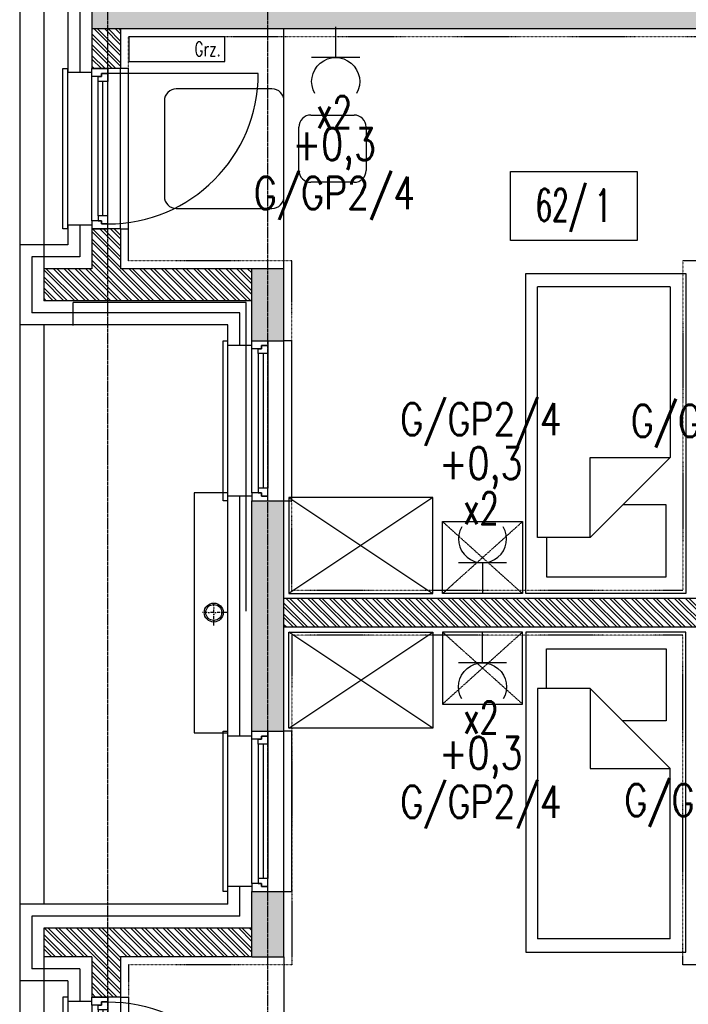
# Model space of a CAD drawing. Extents: x -7228 to 74941, y -112898 to 85621.
# Tile 442 of 635: x 54803 to 55220, y 37447 to 38062. Entities that reach past the tile are written whole.
import ezdxf
from ezdxf.enums import TextEntityAlignment as Align

# ---------------------------------------------------------------- set-up
doc = ezdxf.new("R2010")
doc.units = 0
for name, pattern in [('CENTER', [2, 1.25, -0.25, 0.25, -0.25]), ('DASHDOT', [1, 0.5, -0.25, 0, -0.25]), ('DASHED2', [0.375, 0.25, -0.125]), ('DIVIDE', [31.75, 12.7, -6.35, 0, -6.35, 0, -6.35])]:
    doc.linetypes.add(name, pattern=pattern)
doc.layers.get('0').update_dxf_attribs({"color": 101, "linetype": 'CONTINUOUS'})
for name, color, linetype in [('E35', 6, 'CONTINUOUS'), ('E50', 3, 'CONTINUOUS'), ('Ins-co', 2, 'CONTINUOUS'), ('Mkd-piony', 86, 'CONTINUOUS'), ('Mw-rury', 160, 'CONTINUOUS'), ('Okn---okna', 5, 'CONTINUOUS'), ('Opis-pom', 6, 'CONTINUOUS'), ('Opis_pom_ramka', 6, 'CONTINUOUS'), ('Os-osie glowne', 1, 'CENTER'), ('Pzt-chodniki', 8, 'CONTINUOUS'), ('Sc-beton', 7, 'CONTINUOUS'), ('Sc-beton-hatch', 86, 'CONTINUOUS'), ('Sc-cegla pustak', 42, 'CONTINUOUS'), ('Sc-cegla pustak-hatch', 8, 'CONTINUOUS'), ('Sc-drewno', 22, 'CONTINUOUS'), ('Sc-izolacja term-styropian', 151, 'STYROPIAN-KA'), ('Suf-widok', 8, 'CONTINUOUS'), ('W-idok nad', 5, 'DASHED2'), ('Wyp-meble', 155, 'CONTINUOUS')]:
    doc.layers.add(name, color=color, linetype=linetype)
doc.styles.add('KA wymiar', font='romans.shx', dxfattribs={"width": 0.6})
doc.styles.add('ROMANS', font='romans', dxfattribs={"width": 0.85})
doc.linetypes.add('BATTING', pattern='A,0.0001,-0.1,[134,ltypeshp.shx,S=0.1,R=0,X=-0.1,Y=0],-0.2,[134,ltypeshp.shx,S=0.1,R=180,X=0.1,Y=0],-0.1', length=0.4001)
doc.linetypes.add('STYROPIAN-KA', pattern='A,0.0001,-0.1,[135,ltypeshp.shx,S=0.1,R=0,X=-0.1,Y=0],0,[135,ltypeshp.shx,S=0.1,R=180,X=0.1,Y=0],-0.1', length=0.2001)

# ---------------------------------------------------------------- blocks, each defined once
blk = doc.blocks.new('_0630_stolik_wyposazenie')
for p, q in [((-7.47, 37.33), (-67.2, 37.33)), ((-74.67, 29.87), (-74.67, -29.87)), ((0, -29.87), (0, 29.87)), ((-118.53, 21), (-91.47, 21)), ((-126, -13.53), (-126, 13.53)), ((-84, 13.53), (-84, -13.53)), ((-91.47, -21), (-118.53, -21)), ((-67.2, -37.33), (-7.47, -37.33))]:
    blk.add_line(p, q)
for centre, start, end in [((-67.2, 29.87), 90, 180), ((-7.47, 29.87), 0, 90), ((-118.53, 13.53), 90, 180), ((-91.47, 13.53), 0, 90), ((-118.53, -13.53), 180, 270), ((-91.47, -13.53), 270, 0), ((-67.2, -29.87), 180, 270), ((-7.47, -29.87), 270, 0)]:
    blk.add_arc(centre, 7.47, start, end)
blk = doc.blocks.new('loz033')
blk.add_lwpolyline([(0, 200), (100, 200), (100, 0), (0, 0)], close=True)
for points in [[(86.95, 164.84), (86.95, 189.43), (12.36, 189.43), (12.36, 144.44), (39.36, 144.44)], [(9.76, 114.84), (59.76, 164.84)], [(59.76, 164.84), (59.76, 114.84), (9.76, 114.84)], [(59.76, 164.84), (92.64, 164.84), (92.64, 8.3)], [(9.76, 8.3), (9.76, 114.84)], [(9.76, 8.3), (92.64, 8.3)]]:
    blk.add_lwpolyline(points)
blk = doc.blocks.new('_0630_szafa_1os')
blk.add_lwpolyline([(-90, 0), (-90, -60), (0, -60), (0, 0)], close=True)
for points in [[(-90, 0), (0, -60)], [(0, 0), (-90, -60)]]:
    blk.add_lwpolyline(points)
blk = doc.blocks.new('_szafka_nocna')
blk.add_lwpolyline([(-25, 0), (25, 0), (25, -45), (-25, -45)], close=True)
at = {"linetype": 'DASHED2'}
for points in [[(25, 0), (-25, -45)], [(-25, 0), (25, -45)]]:
    blk.add_lwpolyline(points, dxfattribs=at)
blk = doc.blocks.new('_gkdfjhk')
at = {"linetype": 'DASHED2'}
for p, q in [((-15, -100), (-15, 0)), ((18, -100), (18, 0))]:
    blk.add_line(p, q, dxfattribs=at)
for p, q in [((0, -95), (0, -5)), ((104, -3), (10, -3)), ((4, -92), (4, -8)), ((7, -92), (7, -8)), ((10, -92), (10, -8))]:
    blk.add_line(p, q)
for points in [[(-15, -100), (-18, -100), (-18, 0), (-15, 0)], [(18, -100), (23, -100), (23, 0), (18, 0)]]:
    blk.add_lwpolyline(points)
for points in [[(0, -5), (0, 0), (10, 0), (10, -3), (6, -3), (6, -5)], [(4, -8), (4, -5), (6, -5), (6, -3), (10, -3), (10, -5), (10, -8)], [(4, -92), (4, -95), (6, -95), (6, -97), (10, -97), (10, -95), (10, -92)], [(0, -95), (0, -100), (10, -100), (10, -97), (6, -97), (6, -95)]]:
    blk.add_lwpolyline(points, close=True)
blk.add_arc((10, -3), 94, 270, 0)
blk = doc.blocks.new('_nfkdshfkdhgg')
for p, q in [((-28, -100), (-28, 0)), ((-28, 0), (-25, 0)), ((15, 0), (10, 0)), ((15, -100), (15, 0)), ((-10, -95), (-10, -5)), ((-6, -8), (-6, -92)), ((-3, -8), (-3, -92)), ((0, -8), (0, -92)), ((-25, -100), (-28, -100)), ((10, -100), (15, -100))]:
    blk.add_line(p, q)
at = {"linetype": 'DASHED2'}
for p, q in [((-25, -100), (-25, 0)), ((10, -100), (10, 0))]:
    blk.add_line(p, q, dxfattribs=at)
for points in [[(-10, -5), (-10, 0), (0, 0), (0, -3), (-4, -3), (-4, -5)], [(-6, -8), (-6, -5), (-4, -5), (-4, -3), (0, -3), (0, -5), (0, -8)], [(-6, -92), (-6, -95), (-4, -95), (-4, -97), (0, -97), (0, -95), (0, -92)], [(-10, -95), (-10, -100), (0, -100), (0, -97), (-4, -97), (-4, -95)]]:
    blk.add_lwpolyline(points, close=True)
blk = doc.blocks.new('_opis_pom_metka')
at = {"layer": 'Opis_pom_ramka'}
blk.add_lwpolyline([(-33.13, 0), (32.87, 0), (32.87, -36), (-33.13, -36)], close=True, dxfattribs=at)
at = {"style": 'KA wymiar', "width": 0.6}
blk.add_attdef('KO/', text='', height=16.8, dxfattribs=at).set_placement((3.45, -25.87), align=Align.RIGHT)
blk.add_attdef('NR', (3.8, -26.16), '', height=16.8, dxfattribs=at)
blk = doc.blocks.new('rs75')
at = {"layer": 'Mkd-piony', "color": 251, "linetype": 'DASHDOT', "ltscale": 3}
for p, q in [((4236.28, -1401.66), (4236.28, -1389.4)), ((4242.42, -1395.53), (4230.15, -1395.53))]:
    blk.add_line(p, q, dxfattribs=at)
at = {"layer": 'Mkd-piony', "color": 251, "ltscale": 10}
blk.add_circle((4236.28, -1395.53), 4.5, dxfattribs=at)
at = {"layer": 'Mkd-piony'}
blk.add_circle((4236.28, -1395.53), 3.75, dxfattribs=at)
blk = doc.blocks.new('g2')
at = {"layer": 'E35'}
blk.add_line((15, 19.27), (-15, 19.27), dxfattribs=at)
blk.add_arc((0, 34.27), 15, 150, 30, dxfattribs=at)
at = {"layer": 'E50'}
blk.add_line((0, 19.27), (0, 0), dxfattribs=at)

msp = doc.modelspace()

# ---------------------------------------------------------------- hatches: boundary and pattern name
at = {"layer": 'Sc-beton-hatch'}
h = msp.add_hatch(dxfattribs=at)
h.set_pattern_fill('ANSI33', color=256, style=0)
h.paths.add_polyline_path([(54847.547, 38076.472), (54847.547, 38056.472), (55479.547, 38056.472), (55479.547, 38076.472)])
h.paths.add_polyline_path([(54947.547, 38226.472), (54967.547, 38226.472), (54967.547, 38269.472), (54947.547, 38269.472)])
h.paths.add_polyline_path([(54967.547, 38513.472), (54947.547, 38513.472), (54947.547, 38369.472), (54967.547, 38369.472)])
h.paths.add_polyline_path([(54967.547, 38656.472), (54947.547, 38656.472), (54947.547, 38613.472), (54967.547, 38613.472)])
h = msp.add_hatch(dxfattribs=at)
h.set_pattern_fill('ANSI33', color=256, style=0)
h.paths.add_polyline_path([(54967.547, 37013.472), (54947.547, 37013.472), (54947.547, 36869.472), (54967.547, 36869.472)])
h.paths.add_polyline_path([(54967.547, 37156.472), (54947.547, 37156.472), (54947.547, 37113.472), (54967.547, 37113.472)])
h.paths.add_polyline_path([(54847.547, 37326.472), (54847.547, 37306.472), (55479.547, 37306.472), (55479.547, 37326.472)])
h.paths.add_polyline_path([(54967.547, 37517.472), (54947.547, 37517.472), (54947.547, 37476.472), (54967.547, 37476.472)])
h.paths.add_polyline_path([(54947.547, 37617.472), (54967.547, 37617.472), (54967.547, 37761.472), (54947.547, 37761.472)])
h.paths.add_polyline_path([(54967.547, 37906.472), (54947.547, 37906.472), (54947.547, 37861.472), (54967.547, 37861.472)])
at = {"layer": 'Sc-cegla pustak-hatch'}
h = msp.add_hatch(dxfattribs=at)
h.set_pattern_fill('ANSI32', color=256, scale=0.5, angle=90, style=0)
h.paths.add_polyline_path([(54847.547, 38076.472), (54865.547, 38076.472), (54865.547, 38101.472), (54847.547, 38101.472)])
h.paths.add_polyline_path([(54847.547, 38031.472), (54865.547, 38031.472), (54865.547, 38056.472), (54847.547, 38056.472)])
h.paths.add_polyline_path([(54847.547, 37906.472), (54817.547, 37906.472), (54817.547, 37886.472), (54947.547, 37886.472), (54947.547, 37906.472), (54865.547, 37906.472), (54865.547, 37931.472), (54847.547, 37931.472)])
h.paths.add_polyline_path([(55453.547, 37682.472), (55453.547, 37700.472), (54967.547, 37700.472), (54967.547, 37682.472)])
h.paths.add_polyline_path([(55497.547, 37931.472), (55479.547, 37931.472), (55479.547, 37741.472), (55497.547, 37741.472)])
h.paths.add_polyline_path([(55497.547, 38081.472), (55479.547, 38081.472), (55479.547, 38076.472), (55479.547, 38056.472), (55479.547, 38051.472), (55497.547, 38051.472)])
h.paths.add_polyline_path([(55497.547, 37641.472), (55479.547, 37641.472), (55479.547, 37451.472), (55497.547, 37451.472)])
h.paths.add_polyline_path([(54947.547, 37476.472), (54947.547, 37494.472), (54817.547, 37494.472), (54817.547, 37476.472), (54847.547, 37476.472), (54847.547, 37451.472), (54865.547, 37451.472), (54865.547, 37476.472)])
h.paths.add_polyline_path([(54865.547, 37351.472), (54847.547, 37351.472), (54847.547, 37326.472), (54865.547, 37326.472)])
h.paths.add_polyline_path([(54847.547, 37281.472), (54865.547, 37281.472), (54865.547, 37306.472), (54847.547, 37306.472)])
h.paths.add_polyline_path([(55479.547, 37306.472), (55479.547, 37301.472), (55497.547, 37301.472), (55497.547, 37331.472), (55479.547, 37331.472), (55479.547, 37326.472)])
h.paths.add_polyline_path([(55497.547, 37181.472), (55479.547, 37181.472), (55479.547, 36991.472), (55497.547, 36991.472)])
h.paths.add_polyline_path([(54865.547, 37156.472), (54865.547, 37181.472), (54847.547, 37181.472), (54847.547, 37156.472), (54817.547, 37156.472), (54817.547, 37138.472), (54947.547, 37138.472), (54947.547, 37156.472)])
h.paths.add_polyline_path([(54947.547, 36726.472), (54947.547, 36744.472), (54817.547, 36744.472), (54817.547, 36726.472), (54847.547, 36726.472), (54847.547, 36701.472), (54865.547, 36701.472), (54865.547, 36726.472)])
h.paths.add_polyline_path([(54967.547, 36950.472), (54967.547, 36932.472), (55453.547, 36932.472), (55453.547, 36950.472)])
h.paths.add_polyline_path([(55497.547, 36891.472), (55479.547, 36891.472), (55479.547, 36701.472), (55497.547, 36701.472)])
h.paths.add_polyline_path([(55479.547, 36556.472), (55479.547, 36551.472), (55497.547, 36551.472), (55497.547, 36581.472), (55479.547, 36581.472), (55479.547, 36576.472)])
h.paths.add_polyline_path([(54847.547, 36576.472), (54865.547, 36576.472), (54865.547, 36601.472), (54847.547, 36601.472)])
h.paths.add_polyline_path([(54847.547, 36531.472), (54865.547, 36531.472), (54865.547, 36556.472), (54847.547, 36556.472)])
h.paths.add_polyline_path([(54947.547, 36388.472), (54947.547, 36406.472), (54865.547, 36406.472), (54865.547, 36431.472), (54847.547, 36431.472), (54847.547, 36406.472), (54817.547, 36406.472), (54817.547, 36388.472)])
h.paths.add_polyline_path([(55497.547, 36431.472), (55479.547, 36431.472), (55479.547, 36241.472), (55497.547, 36241.472)])
h.paths.add_polyline_path([(54967.547, 36200.472), (54967.547, 36182.472), (55453.547, 36182.472), (55453.547, 36200.472)])
h.paths.add_polyline_path([(54947.547, 35976.472), (54947.547, 35994.472), (54817.547, 35994.472), (54817.547, 35976.472), (54847.547, 35976.472), (54847.547, 35951.472), (54865.547, 35951.472), (54865.547, 35976.472)])
h.paths.add_polyline_path([(55497.547, 36141.472), (55479.547, 36141.472), (55479.547, 35951.472), (55497.547, 35951.472)])
h.paths.add_polyline_path([(54847.547, 35851.472), (54847.547, 35826.472), (54865.547, 35826.472), (54865.547, 35851.472)])
h.paths.add_polyline_path([(54847.547, 35781.472), (54865.547, 35781.472), (54865.547, 35806.472), (54847.547, 35806.472)])
h.paths.add_polyline_path([(55479.547, 35831.472), (55479.547, 35826.472), (55479.547, 35806.472), (55479.547, 35801.472), (55497.547, 35801.472), (55497.547, 35831.472)])
h.paths.add_polyline_path([(54865.547, 35656.472), (54865.547, 35681.472), (54847.547, 35681.472), (54847.547, 35656.472), (54817.547, 35656.472), (54817.547, 35638.472), (54947.547, 35638.472), (54947.547, 35656.472)])
h.paths.add_polyline_path([(55479.547, 35491.472), (55497.547, 35491.472), (55497.547, 35681.472), (55479.547, 35681.472)])
h.paths.add_polyline_path([(55453.547, 35432.472), (55453.547, 35450.472), (54967.547, 35450.472), (54967.547, 35432.472)])
h.paths.add_polyline_path([(55497.547, 35391.472), (55479.547, 35391.472), (55479.547, 35201.472), (55497.547, 35201.472)])

# ---------------------------------------------------------------- linework, layer by layer
at = {"layer": 'Ins-co'}
msp.add_lwpolyline([(54870.639, 38051.404), (54870.639, 38035.904), (54930.639, 38035.904), (54930.639, 38051.404)], close=True, dxfattribs=at)
at = {"layer": 'Mw-rury'}
for p, q in [((54944.036, 37885.277), (54835.863, 37885.277)), ((54835.863, 37871.005), (54835.863, 37885.277)), ((54944.036, 37692.466), (54944.036, 37885.277))]:
    msp.add_line(p, q, dxfattribs=at)
at = {"layer": 'Os-osie glowne'}
for points in [[(54857.547, 34021.472), (54857.547, 39998.472)], [(54957.547, 34021.472), (54957.547, 39998.472)]]:
    msp.add_lwpolyline(points, dxfattribs=at)
at = {"layer": 'Pzt-chodniki'}
for points in [[(54802.547, 37871.472), (54802.547, 37509.472)], [(54817.547, 37871.472), (54817.547, 37509.472)]]:
    msp.add_lwpolyline(points, dxfattribs=at)
at = {"layer": 'Sc-beton'}
for points in [[(54847.547, 38076.472), (54847.547, 38056.472)], [(54847.547, 38056.472), (55479.547, 38056.472)], [(54967.547, 37906.472), (54947.547, 37906.472)], [(54947.547, 37861.472), (54947.547, 37906.472)], [(54967.547, 37861.472), (54967.547, 37906.472)], [(54947.547, 37861.472), (54967.547, 37861.472)], [(54947.547, 37761.472), (54967.547, 37761.472)], [(54947.547, 37617.472), (54947.547, 37761.472)], [(54967.547, 37617.472), (54967.547, 37761.472)], [(54947.547, 37617.472), (54967.547, 37617.472)], [(54947.547, 37476.472), (54947.547, 37517.472)], [(54947.547, 37517.472), (54967.547, 37517.472)], [(54967.547, 37476.472), (54967.547, 37517.472)], [(54947.547, 37476.472), (54967.547, 37476.472)]]:
    msp.add_lwpolyline(points, dxfattribs=at)
at = {"layer": 'Sc-cegla pustak'}
for points in [[(54847.547, 38056.472), (54847.547, 38031.472)], [(54865.547, 38056.472), (54865.547, 38031.472)], [(54865.547, 38031.472), (54847.547, 38031.472)], [(54847.547, 37931.472), (54847.547, 37906.472)], [(54865.547, 37931.472), (54847.547, 37931.472)], [(54865.547, 37931.472), (54865.547, 37906.472)], [(54847.547, 37906.472), (54817.547, 37906.472)], [(54817.547, 37906.472), (54817.547, 37886.472)], [(54947.547, 37906.472), (54865.547, 37906.472)], [(54947.547, 37886.472), (54817.547, 37886.472)], [(55453.547, 37700.472), (54967.547, 37700.472)], [(55453.547, 37682.472), (54967.547, 37682.472)], [(54947.547, 37494.472), (54817.547, 37494.472)], [(54817.547, 37494.472), (54817.547, 37476.472)], [(54847.547, 37476.472), (54817.547, 37476.472)], [(54847.547, 37476.472), (54847.547, 37451.472)], [(54947.547, 37476.472), (54865.547, 37476.472)], [(54865.547, 37476.472), (54865.547, 37451.472)], [(54865.547, 37451.472), (54847.547, 37451.472)]]:
    msp.add_lwpolyline(points, dxfattribs=at)
at = {"layer": 'Sc-drewno'}
msp.add_lwpolyline([(54932.547, 37766.472), (54911.547, 37766.472), (54911.547, 37616.472), (54932.547, 37616.472)], dxfattribs=at)
at = {"layer": 'Sc-izolacja term-styropian', "linetype": 'ByBlock'}
for points in [[(54832.547, 38103.972), (54832.547, 38028.972)], [(54847.547, 38028.972), (54832.547, 38028.972)], [(54832.547, 37933.972), (54832.547, 37921.472)], [(54832.547, 37933.972), (54847.547, 37933.972)], [(54832.547, 37921.472), (54802.547, 37921.472)], [(54802.547, 37921.472), (54802.547, 37871.472)], [(54932.547, 37871.472), (54802.547, 37871.472)], [(54932.547, 37858.472), (54932.547, 37871.472)], [(54947.547, 37858.472), (54932.547, 37858.472)], [(54947.547, 37764.472), (54932.547, 37764.472)], [(54932.547, 37614.472), (54932.547, 37764.472)], [(54947.547, 37614.472), (54932.547, 37614.472)], [(54932.547, 37509.472), (54932.547, 37520.472)], [(54947.547, 37520.472), (54932.547, 37520.472)], [(54932.547, 37509.472), (54802.547, 37509.472)], [(54802.547, 37509.472), (54802.547, 37461.472)], [(54832.547, 37461.472), (54802.547, 37461.472)], [(54832.547, 37461.472), (54832.547, 37448.972)], [(54832.547, 37448.972), (54847.547, 37448.972)]]:
    msp.add_lwpolyline(points, dxfattribs=at)
at = {"layer": 'Sc-izolacja term-styropian', "linetype": 'BATTING', "ltscale": 0.35}
for points in [[(54840.047, 38103.972), (54840.047, 38028.972)], [(54840.047, 37933.972), (54840.047, 37913.972)], [(54840.047, 37913.972), (54810.047, 37913.972)], [(54810.047, 37913.972), (54810.047, 37878.972)], [(54940.047, 37878.972), (54810.047, 37878.972)], [(54940.047, 37858.472), (54940.047, 37878.972)], [(54940.047, 37614.472), (54940.047, 37764.472)], [(54940.047, 37501.972), (54940.047, 37520.472)], [(54940.047, 37501.972), (54810.047, 37501.972)], [(54810.047, 37501.972), (54810.047, 37468.972)], [(54840.047, 37468.972), (54810.047, 37468.972)], [(54840.047, 37468.972), (54840.047, 37448.972)]]:
    msp.add_lwpolyline(points, dxfattribs=at)
at = {"layer": 'Suf-widok', "linetype": 'DIVIDE', "ltscale": 0.02}
for points in [[(54870.547, 37911.472), (54870.547, 38051.472), (55474.547, 38051.472), (55474.547, 37911.472), (55216.547, 37911.472), (55216.547, 37705.472), (54972.547, 37705.472), (54972.547, 37911.472)], [(54870.547, 37471.472), (54870.547, 37331.472), (55474.547, 37331.472), (55474.547, 37471.472), (55216.547, 37471.472), (55216.547, 37677.472), (54972.547, 37677.472), (54972.547, 37471.472)]]:
    msp.add_lwpolyline(points, close=True, dxfattribs=at)
at = {"layer": 'W-idok nad'}
for points in [[(54817.547, 38226.472), (54817.547, 37906.472)], [(54802.547, 38211.472), (54802.547, 37921.472)], [(54817.547, 37476.472), (54817.547, 37156.472)], [(54802.547, 37461.472), (54802.547, 37171.472)]]:
    msp.add_lwpolyline(points, dxfattribs=at)
at = {"layer": 'Wyp-meble'}
for points in [[(54967.547, 37906.472), (54967.547, 38056.472)], [(54967.547, 37906.472), (54967.547, 38056.472)], [(54967.547, 37476.472), (54967.547, 37326.472)], [(54967.547, 37476.472), (54967.547, 37326.472)]]:
    msp.add_lwpolyline(points, dxfattribs=at)

# ---------------------------------------------------------------- block references
at = {"layer": 'E35', "xscale": -1, "rotation": 180}
for p in [(54999.861, 38057.653), (55091.556, 37679.472)]:
    msp.add_blockref('g2', p, dxfattribs=at)
at = {"layer": 'E35'}
msp.add_blockref('g2', (55091.556, 37703.472), dxfattribs=at)
at = {"layer": 'Mkd-piony', "xscale": 1.320000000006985, "yscale": 1.320000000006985, "zscale": 1.32, "rotation": 1.958080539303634e-08}
msp.add_blockref('rs75', (49331.838, 39533.761), dxfattribs=at)
at = {"layer": 'Okn---okna'}
for name, p in [('_gkdfjhk', (54847.547, 38031.472)), ('_nfkdshfkdhgg', (54957.547, 37861.472)), ('_nfkdshfkdhgg', (54957.547, 37617.472))]:
    msp.add_blockref(name, p, dxfattribs=at)
at = {"layer": 'Okn---okna', "xscale": -1, "rotation": 180}
msp.add_blockref('_gkdfjhk', (54847.547, 37351.472), dxfattribs=at)
at = {"layer": 'Opis-pom'}
ref = msp.add_blockref('_opis_pom_metka', (55148.755, 37967.23), dxfattribs=dict(at, xscale=1.2, yscale=1.2, zscale=1.2))
ref.add_attrib('KO/', '62/', dxfattribs={"layer": '0', "height": 20.16, "style": 'KA wymiar', "width": 0.6}).set_placement((55156.793, 37936.189), align=Align.RIGHT)
ref.add_attrib('NR', '1', (55161.528, 37935.833), dxfattribs={"layer": '0', "height": 20.16, "style": 'KA wymiar', "width": 0.6})
at = {"layer": 'Wyp-meble', "rotation": 180}
for name, p in [('_0630_stolik_wyposazenie', (54892.881, 37981.472)), ('_0630_stolik_wyposazenie', (54892.881, 37981.472)), ('loz033', (55218.547, 37903.472)), ('loz033', (55218.547, 37903.472))]:
    msp.add_blockref(name, p, dxfattribs=at)
at = {"layer": 'Wyp-meble'}
for name, p in [('_0630_szafa_1os', (55060.547, 37763.472)), ('_0630_szafa_1os', (55060.547, 37763.472)), ('_szafka_nocna', (55091.556, 37748.472)), ('_szafka_nocna', (55091.556, 37748.472))]:
    msp.add_blockref(name, p, dxfattribs=at)
at = {"layer": 'Wyp-meble', "xscale": -1, "rotation": 180}
for name, p in [('_0630_szafa_1os', (55060.547, 37619.472)), ('_0630_szafa_1os', (55060.547, 37619.472)), ('_szafka_nocna', (55091.556, 37634.472)), ('_szafka_nocna', (55091.556, 37634.472))]:
    msp.add_blockref(name, p, dxfattribs=at)
at = {"layer": 'Wyp-meble', "xscale": -1}
msp.add_blockref('loz033', (55218.547, 37479.472), dxfattribs=at)
msp.add_blockref('loz033', (55218.547, 37479.472), dxfattribs=at)

# ---------------------------------------------------------------- texts
at = {"layer": 'E35', "style": 'ROMANS'}
for s, width, p in [('x2', 0.7, (54998.93, 38004.321)), ('+0,3', 0.8, (54998.989, 37981.334)), ('G/GP2/4', 0.8, (55090.584, 37810.965)), ('G/GP2/4', 0.8, (55234.5, 37809.918)), ('x2', 0.7, (55090.625, 37626.14)), ('+0,3', 0.8, (55090.465, 37600.956)), ('G/GP2/4', 0.8, (55230.5, 37573.025))]:
    msp.add_text(s, height=20, dxfattribs=dict(at, width=width)).set_placement(p, align=Align.MIDDLE)
for s, width, p in [('G/GP2/4', 0.8, (54999.109, 37952.356)), ('+0,3', 0.8, (55090.465, 37781.988)), ('x2', 0.7, (55090.625, 37756.804)), ('G/GP2/4', 0.8, (55090.584, 37571.978))]:
    msp.add_text(s, height=20, rotation=360, dxfattribs=dict(at, width=width)).set_placement(p, align=Align.MIDDLE)
at = {"layer": 'Ins-co', "style": 'ROMANS', "width": 0.7}
msp.add_text('Grz.', height=9, dxfattribs=at).set_placement((54911.655, 38039.248))

doc.saveas('drawing.dxf')
